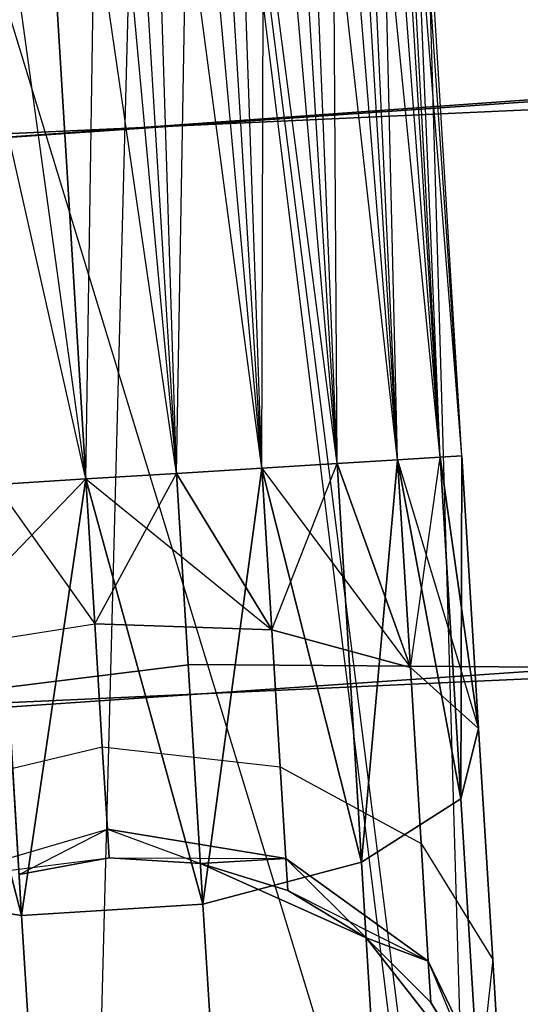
# Model space of a CAD drawing. Extents: x -91 to 91, y -91 to 262.
# Tile 380 of 480: x -4 to -2.68, y 60.95 to 63.55. Entities that reach past the tile are written whole.
import ezdxf

# ---------------------------------------------------------------- set-up
doc = ezdxf.new("R2010")
doc.units = 0
doc.header["$LTSCALE"] = 25.4
doc.layers.get('0').update_dxf_attribs({"linetype": 'CONTINUOUS'})

# ---------------------------------------------------------------- blocks, each defined once
blk = doc.blocks.new('ETE0_STL_1')
at = {"color": 0}
for p, q in [((-2.8358, 62.3973, 169.8871), (-3.3627, 70.0714, 169.653)), ((-2.8933, 62.3937, 169.653), (-3.3627, 70.0714, 169.653)), ((-2.8358, 62.3973, 169.8871), (-3.3627, 70.0714, 169.653)), ((-2.8933, 62.3937, 169.653), (-3.3627, 70.0714, 169.653)), ((-3.0052, 62.3869, 169.4395), (-3.3627, 70.0714, 169.653)), ((-3.0052, 62.3869, 169.4395), (-3.3627, 70.0714, 169.653)), ((-2.8933, 62.3937, 170.3622), (-3.3051, 70.0749, 170.1281)), ((-2.8358, 62.3973, 170.1281), (-3.3051, 70.0749, 170.1281)), ((-2.8933, 62.3937, 170.3622), (-3.3051, 70.0749, 170.1281)), ((-2.8358, 62.3973, 170.1281), (-3.3051, 70.0749, 170.1281)), ((-2.8358, 62.3973, 169.8871), (-3.3051, 70.0749, 170.1281)), ((-2.8358, 62.3973, 169.8871), (-3.3051, 70.0749, 170.1281)), ((-3.5877, 62.3513, 170.9785), (-3.8321, 70.0427, 170.8931)), ((-3.3628, 62.3651, 170.8931), (-3.8321, 70.0427, 170.8931)), ((-3.5877, 62.3513, 170.9785), (-3.8321, 70.0427, 170.8931)), ((-3.3628, 62.3651, 170.8931), (-3.8321, 70.0427, 170.8931)), ((-3.1647, 62.3772, 170.7561), (-3.8321, 70.0427, 170.8931)), ((-3.1647, 62.3772, 170.7561), (-3.8321, 70.0427, 170.8931)), ((-3.0052, 62.3869, 169.4395), (-3.6341, 70.0548, 169.2591)), ((-3.1647, 62.3772, 169.2591), (-3.6341, 70.0548, 169.2591)), ((-3.0052, 62.3869, 169.4395), (-3.6341, 70.0548, 169.2591)), ((-3.1647, 62.3772, 169.2591), (-3.6341, 70.0548, 169.2591)), ((-3.3628, 62.3651, 169.1222), (-3.6341, 70.0548, 169.2591)), ((-3.3628, 62.3651, 169.1222), (-3.6341, 70.0548, 169.2591)), ((-3.1647, 62.3772, 170.7561), (-3.4746, 70.0645, 170.5757)), ((-3.0052, 62.3869, 170.5757), (-3.4746, 70.0645, 170.5757)), ((-3.1647, 62.3772, 170.7561), (-3.4746, 70.0645, 170.5757)), ((-3.0052, 62.3869, 170.5757), (-3.4746, 70.0645, 170.5757)), ((-2.8933, 62.3937, 170.3622), (-3.4746, 70.0645, 170.5757)), ((-2.8933, 62.3937, 170.3622), (-3.4746, 70.0645, 170.5757)), ((-3.3628, 62.3651, 169.1222), (-4.0571, 70.0289, 169.0367)), ((-3.3628, 62.3651, 169.1222), (-4.0571, 70.0289, 169.0367)), ((-3.5877, 62.3513, 169.0367), (-4.0571, 70.0289, 169.0367)), ((-3.5877, 62.3513, 169.0367), (-4.0571, 70.0289, 169.0367)), ((-4.296, 70.0143, 171.0076), (-3.5877, 62.3513, 170.9785)), ((-3.8266, 62.3367, 169.0076), (-4.296, 70.0143, 169.0076)), ((-3.8266, 62.3367, 169.0076), (-4.296, 70.0143, 169.0076)), ((-3.8266, 62.3367, 171.0076), (-4.296, 70.0143, 171.0076)), ((-3.8266, 62.3367, 171.0076), (-4.296, 70.0143, 171.0076)), ((-4.296, 70.0143, 171.0076), (-3.5877, 62.3513, 170.9785)), ((-2.8954, 59.848, 13.5957), (-5.0712, 66.975, 13.0757)), ((-2.8954, 59.848, 13.5957), (-5.0712, 66.975, 13.0757)), ((-3.7559, 66.7754, 12.7401), (-2.8954, 59.848, 13.5957)), ((-3.7559, 66.7754, 12.7401), (-2.8954, 59.848, 13.5957)), ((-3.8279, 59.282, 10.3867), (-3.6515, 66.0325, 9.6081)), ((-3.8279, 59.282, 10.3867), (-3.6515, 66.0325, 9.6081)), ((-2.7926, 59.2632, 10.4303), (-3.6515, 66.0325, 9.6081)), ((-2.7926, 59.2632, 10.4303), (-3.6515, 66.0325, 9.6081)), ((-2.7926, 59.2632, 10.4303), (-2.9907, 66.0307, 9.8605)), ((-2.7926, 59.2632, 10.4303), (-2.9907, 66.0307, 9.8605)), ((-3.8266, 62.3367, 321.0076), (-3.7791, 65.4813, 320.7428)), ((-3.8266, 62.3367, 321.0076), (-3.7791, 65.4813, 320.7428)), ((-3.5877, 62.3513, 320.9785), (-3.7791, 65.4813, 320.7428)), ((-3.5877, 62.3513, 320.9785), (-3.7791, 65.4813, 320.7428)), ((-3.3628, 62.3651, 320.8931), (-3.7791, 65.4813, 320.7428)), ((-3.3628, 62.3651, 320.8931), (-3.7791, 65.4813, 320.7428)), ((-3.8266, 62.3367, 321.0076), (-4.2568, 65.4521, 320.7428)), ((-3.8266, 62.3367, 321.0076), (-4.2568, 65.4521, 320.7428)), ((-3.3628, 62.3651, 320.8931), (-3.3541, 65.474, 320.5228)), ((-3.3628, 62.3651, 320.8931), (-3.3541, 65.474, 320.5228)), ((-3.1647, 62.3772, 320.7561), (-3.3541, 65.474, 320.5228)), ((-3.1647, 62.3772, 320.7561), (-3.3541, 65.474, 320.5228)), ((-3.0052, 62.3869, 320.5757), (-3.3541, 65.474, 320.5228)), ((-3.0052, 62.3869, 320.5757), (-3.3541, 65.474, 320.5228)), ((-3.0052, 62.3869, 320.5757), (-3.0791, 65.4318, 320.1334)), ((-2.8933, 62.3937, 320.3622), (-3.0791, 65.4318, 320.1334)), ((-3.0052, 62.3869, 320.5757), (-3.0791, 65.4318, 320.1334)), ((-2.8933, 62.3937, 320.3622), (-3.0791, 65.4318, 320.1334)), ((-2.8358, 62.3973, 320.1281), (-3.0791, 65.4318, 320.1334)), ((-2.8358, 62.3973, 320.1281), (-3.0791, 65.4318, 320.1334)), ((-2.8358, 62.3973, 319.8871), (-3.0172, 65.3644, 319.6635)), ((-2.8358, 62.3973, 320.1281), (-3.0172, 65.3644, 319.6635)), ((-2.8358, 62.3973, 320.1281), (-3.0172, 65.3644, 319.6635)), ((-2.8358, 62.3973, 319.8871), (-3.0172, 65.3644, 319.6635)), ((-2.8933, 62.3937, 319.653), (-3.0172, 65.3644, 319.6635)), ((-2.8933, 62.3937, 319.653), (-3.0172, 65.3644, 319.6635)), ((-2.8933, 62.3937, 319.653), (-3.1825, 65.2873, 319.2211)), ((-3.0052, 62.3869, 319.4395), (-3.1825, 65.2873, 319.2211)), ((-2.8933, 62.3937, 319.653), (-3.1825, 65.2873, 319.2211)), ((-3.0052, 62.3869, 319.4395), (-3.1825, 65.2873, 319.2211)), ((-3.1647, 62.3772, 319.2591), (-3.1825, 65.2873, 319.2211)), ((-3.1647, 62.3772, 319.2591), (-3.1825, 65.2873, 319.2211)), ((-3.5877, 62.3513, 319.0367), (-3.5372, 65.218, 318.9072)), ((-3.5877, 62.3513, 319.0367), (-3.5372, 65.218, 318.9072)), ((-3.1647, 62.3772, 319.2591), (-3.5372, 65.218, 318.9072)), ((-3.1647, 62.3772, 319.2591), (-3.5372, 65.218, 318.9072)), ((-3.3628, 62.3651, 319.1222), (-3.5372, 65.218, 318.9072)), ((-3.3628, 62.3651, 319.1222), (-3.5372, 65.218, 318.9072)), ((-4, 65.1726, 318.794), (-3.8266, 62.3367, 319.0076)), ((-3.5877, 62.3513, 319.0367), (-4, 65.1726, 318.794)), ((-3.5877, 62.3513, 319.0367), (-4, 65.1726, 318.794)), ((-4, 65.1726, 318.794), (-3.8266, 62.3367, 319.0076)), ((-3.8266, 62.3367, 319.0076), (-4.4649, 65.1613, 318.9072)), ((-3.8266, 62.3367, 319.0076), (-4.4649, 65.1613, 318.9072)), ((-0.3492, 63.499, 158.5), (-8.6345, 62.9102, 158.5)), ((-8.6345, 62.9102, 159.5), (-0.3492, 63.499, 159.5)), ((-0.3492, 63.499, 158.5), (-8.6345, 62.9102, 158.5)), ((-8.6345, 62.9102, 159.5), (-0.3492, 63.499, 159.5)), ((-8.4427, 62.9362, 159.5), (-0.1556, 63.4998, 159.5)), ((-0.1556, 63.4998, 169), (-8.4427, 62.9362, 169)), ((-8.4427, 62.9362, 159.5), (-0.1556, 63.4998, 159.5)), ((-0.1556, 63.4998, 169), (-8.4427, 62.9362, 169)), ((1.2377, 63.4879, 330.5076), (-7.0597, 63.1063, 330.5076)), ((-7.0597, 63.1063, 321.0076), (1.2377, 63.4879, 321.0076)), ((1.2377, 63.4879, 330.5076), (-7.0597, 63.1063, 330.5076)), ((-7.0597, 63.1063, 321.0076), (1.2377, 63.4879, 321.0076)), ((-2.8933, 62.3937, 320.3622), (-3.0052, 62.3869, 320.5757)), ((-3.0052, 62.3869, 319.4395), (-2.8933, 62.3937, 319.653)), ((-2.8933, 62.3937, 320.3622), (-3.0052, 62.3869, 320.5757)), ((-3.0052, 62.3869, 319.4395), (-2.8933, 62.3937, 319.653)), ((-3.0052, 62.3869, 170.5757), (-2.8933, 62.3937, 170.3622)), ((-2.8933, 62.3937, 169.653), (-3.0052, 62.3869, 169.4395)), ((-2.8933, 62.3937, 169.653), (-3.0052, 62.3869, 169.4395)), ((-3.0052, 62.3869, 170.5757), (-2.8933, 62.3937, 170.3622)), ((-2.9717, 61.84, 320.6847), (-2.8933, 62.3937, 320.3622)), ((-2.9717, 61.84, 320.6847), (-2.8933, 62.3937, 320.3622)), ((-2.8358, 62.3973, 320.1281), (-2.8933, 62.3937, 320.3622)), ((-2.8933, 62.3937, 319.653), (-2.8358, 62.3973, 319.8871)), ((-2.8358, 62.3973, 320.1281), (-2.8933, 62.3937, 320.3622)), ((-2.8933, 62.3937, 319.653), (-2.8358, 62.3973, 319.8871)), ((-2.8933, 62.3937, 170.3622), (-2.8358, 62.3973, 170.1281)), ((-2.8358, 62.3973, 169.8871), (-2.8933, 62.3937, 169.653)), ((-2.8358, 62.3973, 169.8871), (-2.8933, 62.3937, 169.653)), ((-2.8933, 62.3937, 170.3622), (-2.8358, 62.3973, 170.1281)), ((-2.7919, 61.6794, 320.2712), (-2.8933, 62.3937, 320.3622)), ((-2.7919, 61.6794, 320.2712), (-2.8933, 62.3937, 320.3622)), ((-2.8383, 61.4944, 319.8322), (-2.8933, 62.3937, 319.653)), ((-2.8383, 61.4944, 319.8322), (-2.8933, 62.3937, 319.653)), ((-2.8933, 62.3937, 169.653), (-2.7919, 61.6794, 169.744)), ((-2.8933, 62.3937, 169.653), (-2.7919, 61.6794, 169.744)), ((-2.8933, 62.3937, 170.3622), (-2.8383, 61.4944, 170.183)), ((-2.8933, 62.3937, 170.3622), (-2.8383, 61.4944, 170.183)), ((-2.8383, 61.4944, 319.8322), (-2.8358, 62.3973, 319.8871)), ((-2.8383, 61.4944, 319.8322), (-2.8358, 62.3973, 319.8871)), ((-2.8358, 62.3973, 170.1281), (-2.8383, 61.4944, 170.183)), ((-2.8358, 62.3973, 170.1281), (-2.8383, 61.4944, 170.183)), ((-2.7919, 61.6794, 320.2712), (-2.8358, 62.3973, 320.1281)), ((-2.7919, 61.6794, 320.2712), (-2.8358, 62.3973, 319.8871)), ((-2.7919, 61.6794, 320.2712), (-2.8358, 62.3973, 320.1281)), ((-2.7919, 61.6794, 320.2712), (-2.8358, 62.3973, 319.8871)), ((-2.8358, 62.3973, 170.1281), (-2.7919, 61.6794, 169.744)), ((-2.8358, 62.3973, 169.8871), (-2.7919, 61.6794, 169.744)), ((-2.8358, 62.3973, 169.8871), (-2.7919, 61.6794, 169.744)), ((-2.8358, 62.3973, 170.1281), (-2.7919, 61.6794, 169.744)), ((-3.3628, 62.3651, 320.8931), (-3.5877, 62.3513, 320.9785)), ((-3.5877, 62.3513, 319.0367), (-3.3628, 62.3651, 319.1222)), ((-3.3628, 62.3651, 320.8931), (-3.5877, 62.3513, 320.9785)), ((-3.5877, 62.3513, 319.0367), (-3.3628, 62.3651, 319.1222)), ((-3.5877, 62.3513, 170.9785), (-3.3628, 62.3651, 170.8931)), ((-3.3628, 62.3651, 169.1222), (-3.5877, 62.3513, 169.0367)), ((-3.3628, 62.3651, 169.1222), (-3.5877, 62.3513, 169.0367)), ((-3.5877, 62.3513, 170.9785), (-3.3628, 62.3651, 170.8931)), ((-3.5184, 61.2165, 319.2628), (-3.3628, 62.3651, 319.1222)), ((-3.5184, 61.2165, 319.2628), (-3.3628, 62.3651, 319.1222)), ((-3.3628, 62.3651, 170.8931), (-3.5184, 61.2165, 170.7524)), ((-3.3628, 62.3651, 170.8931), (-3.5184, 61.2165, 170.7524)), ((-3.1647, 62.3772, 320.7561), (-3.3628, 62.3651, 320.8931)), ((-3.3628, 62.3651, 319.1222), (-3.1647, 62.3772, 319.2591)), ((-3.1647, 62.3772, 320.7561), (-3.3628, 62.3651, 320.8931)), ((-3.3628, 62.3651, 319.1222), (-3.1647, 62.3772, 319.2591)), ((-3.3628, 62.3651, 170.8931), (-3.1647, 62.3772, 170.7561)), ((-3.1647, 62.3772, 169.2591), (-3.3628, 62.3651, 169.1222)), ((-3.1647, 62.3772, 169.2591), (-3.3628, 62.3651, 169.1222)), ((-3.3628, 62.3651, 170.8931), (-3.1647, 62.3772, 170.7561)), ((-3.3367, 61.9393, 320.9779), (-3.3628, 62.3651, 320.8931)), ((-3.3367, 61.9393, 320.9779), (-3.3628, 62.3651, 320.8931)), ((-3.1005, 61.3273, 319.4683), (-3.3628, 62.3651, 319.1222)), ((-3.1005, 61.3273, 319.4683), (-3.3628, 62.3651, 319.1222)), ((-3.3628, 62.3651, 169.1222), (-3.3367, 61.9393, 169.0373)), ((-3.3628, 62.3651, 169.1222), (-3.3367, 61.9393, 169.0373)), ((-3.3628, 62.3651, 169.1222), (-2.9717, 61.84, 169.3306)), ((-3.3628, 62.3651, 169.1222), (-2.9717, 61.84, 169.3306)), ((-3.3628, 62.3651, 170.8931), (-3.1005, 61.3273, 170.5469)), ((-3.3628, 62.3651, 170.8931), (-3.1005, 61.3273, 170.5469)), ((-3.3367, 61.9393, 320.9779), (-3.1647, 62.3772, 320.7561)), ((-3.3367, 61.9393, 320.9779), (-3.1647, 62.3772, 320.7561)), ((-3.0052, 62.3869, 320.5757), (-3.1647, 62.3772, 320.7561)), ((-3.1647, 62.3772, 319.2591), (-3.0052, 62.3869, 319.4395)), ((-3.0052, 62.3869, 320.5757), (-3.1647, 62.3772, 320.7561)), ((-3.1647, 62.3772, 319.2591), (-3.0052, 62.3869, 319.4395)), ((-3.1647, 62.3772, 170.7561), (-3.0052, 62.3869, 170.5757)), ((-3.0052, 62.3869, 169.4395), (-3.1647, 62.3772, 169.2591)), ((-3.0052, 62.3869, 169.4395), (-3.1647, 62.3772, 169.2591)), ((-3.1647, 62.3772, 170.7561), (-3.0052, 62.3869, 170.5757)), ((-2.9717, 61.84, 320.6847), (-3.1647, 62.3772, 320.7561)), ((-2.9717, 61.84, 320.6847), (-3.1647, 62.3772, 320.7561)), ((-3.1005, 61.3273, 319.4683), (-3.1647, 62.3772, 319.2591)), ((-3.1005, 61.3273, 319.4683), (-3.1647, 62.3772, 319.2591)), ((-3.1647, 62.3772, 169.2591), (-2.9717, 61.84, 169.3306)), ((-3.1647, 62.3772, 169.2591), (-2.9717, 61.84, 169.3306)), ((-3.1647, 62.3772, 170.7561), (-3.1005, 61.3273, 170.5469)), ((-3.1647, 62.3772, 170.7561), (-3.1005, 61.3273, 170.5469)), ((-3.1005, 61.3273, 319.4683), (-3.0052, 62.3869, 319.4395)), ((-3.1005, 61.3273, 319.4683), (-3.0052, 62.3869, 319.4395)), ((-3.0052, 62.3869, 170.5757), (-3.1005, 61.3273, 170.5469)), ((-3.0052, 62.3869, 170.5757), (-3.1005, 61.3273, 170.5469)), ((-2.9717, 61.84, 320.6847), (-3.0052, 62.3869, 320.5757)), ((-2.9717, 61.84, 320.6847), (-3.0052, 62.3869, 320.5757)), ((-2.8383, 61.4944, 319.8322), (-3.0052, 62.3869, 319.4395)), ((-2.8383, 61.4944, 319.8322), (-3.0052, 62.3869, 319.4395)), ((-3.0052, 62.3869, 169.4395), (-2.9717, 61.84, 169.3306)), ((-3.0052, 62.3869, 169.4395), (-2.9717, 61.84, 169.3306)), ((-3.0052, 62.3869, 169.4395), (-2.7919, 61.6794, 169.744)), ((-3.0052, 62.3869, 169.4395), (-2.7919, 61.6794, 169.744)), ((-3.0052, 62.3869, 170.5757), (-2.8383, 61.4944, 170.183)), ((-3.0052, 62.3869, 170.5757), (-2.8383, 61.4944, 170.183)), ((-3.5877, 62.3513, 320.9785), (-3.8266, 62.3367, 321.0076)), ((-3.8266, 62.3367, 319.0076), (-3.5877, 62.3513, 319.0367)), ((-3.5877, 62.3513, 320.9785), (-3.8266, 62.3367, 321.0076)), ((-3.8266, 62.3367, 319.0076), (-3.5877, 62.3513, 319.0367)), ((-3.5877, 62.3513, 169.0367), (-3.8266, 62.3367, 169.0076)), ((-3.8266, 62.3367, 171.0076), (-3.5877, 62.3513, 170.9785)), ((-3.5877, 62.3513, 169.0367), (-3.8266, 62.3367, 169.0076)), ((-3.8266, 62.3367, 171.0076), (-3.5877, 62.3513, 170.9785)), ((-3.8033, 61.9547, 321.0837), (-3.5877, 62.3513, 320.9785)), ((-3.8033, 61.9547, 321.0837), (-3.5877, 62.3513, 320.9785)), ((-3.3367, 61.9393, 320.9779), (-3.5877, 62.3513, 320.9785)), ((-3.3367, 61.9393, 320.9779), (-3.5877, 62.3513, 320.9785)), ((-3.5184, 61.2165, 319.2628), (-3.5877, 62.3513, 319.0367)), ((-3.5184, 61.2165, 319.2628), (-3.5877, 62.3513, 319.0367)), ((-3.5877, 62.3513, 169.0367), (-3.3367, 61.9393, 169.0373)), ((-3.5877, 62.3513, 169.0367), (-3.3367, 61.9393, 169.0373)), ((-3.5877, 62.3513, 170.9785), (-3.5184, 61.2165, 170.7524)), ((-3.5877, 62.3513, 170.9785), (-3.5184, 61.2165, 170.7524)), ((-4.2644, 61.8826, 320.9779), (-3.8266, 62.3367, 321.0076)), ((-4.2644, 61.8826, 320.9779), (-3.8266, 62.3367, 321.0076)), ((-4.0655, 62.3221, 319.0367), (-3.8266, 62.3367, 319.0076)), ((-3.8266, 62.3367, 321.0076), (-4.0655, 62.3221, 320.9785)), ((-4.0655, 62.3221, 319.0367), (-3.8266, 62.3367, 319.0076)), ((-3.8266, 62.3367, 321.0076), (-4.0655, 62.3221, 320.9785)), ((-3.8266, 62.3367, 169.0076), (-4.0655, 62.3221, 169.0367)), ((-4.0655, 62.3221, 170.9785), (-3.8266, 62.3367, 171.0076)), ((-4.0655, 62.3221, 170.9785), (-3.8266, 62.3367, 171.0076)), ((-3.8266, 62.3367, 169.0076), (-4.0655, 62.3221, 169.0367)), ((-3.9961, 61.1873, 319.2628), (-4.0655, 62.3221, 319.0367)), ((-3.9961, 61.1873, 319.2628), (-4.0655, 62.3221, 319.0367)), ((-4.0655, 62.3221, 170.9785), (-3.9961, 61.1873, 170.7524)), ((-4.0655, 62.3221, 170.9785), (-3.9961, 61.1873, 170.7524)), ((-4.0655, 62.3221, 169.0367), (-3.8033, 61.9547, 168.9315)), ((-4.0655, 62.3221, 169.0367), (-3.8033, 61.9547, 168.9315)), ((-3.9961, 61.1873, 319.2628), (-3.8266, 62.3367, 319.0076)), ((-3.9961, 61.1873, 319.2628), (-3.8266, 62.3367, 319.0076)), ((-3.8266, 62.3367, 171.0076), (-3.9961, 61.1873, 170.7524)), ((-3.8266, 62.3367, 171.0076), (-3.9961, 61.1873, 170.7524)), ((-3.8266, 62.3367, 321.0076), (-3.8033, 61.9547, 321.0837)), ((-3.5184, 61.2165, 319.2628), (-3.8266, 62.3367, 319.0076)), ((-3.5184, 61.2165, 319.2628), (-3.8266, 62.3367, 319.0076)), ((-3.8266, 62.3367, 321.0076), (-3.8033, 61.9547, 321.0837)), ((-3.8033, 61.9547, 168.9315), (-3.8266, 62.3367, 169.0076)), ((-3.8266, 62.3367, 169.0076), (-3.3367, 61.9393, 169.0373)), ((-3.8266, 62.3367, 169.0076), (-3.3367, 61.9393, 169.0373)), ((-3.8266, 62.3367, 171.0076), (-3.5184, 61.2165, 170.7524)), ((-3.8266, 62.3367, 171.0076), (-3.5184, 61.2165, 170.7524)), ((-3.8033, 61.9547, 168.9315), (-3.8266, 62.3367, 169.0076)), ((-3.9961, 61.1873, 319.2628), (-4.2905, 62.3083, 319.1222)), ((-3.9961, 61.1873, 319.2628), (-4.2905, 62.3083, 319.1222)), ((-4.2905, 62.3083, 170.8931), (-3.9961, 61.1873, 170.7524)), ((-4.2905, 62.3083, 170.8931), (-3.9961, 61.1873, 170.7524)), ((-0.152, 61.9998, 159.5), (-8.2433, 61.4496, 159.5)), ((-8.2433, 61.4496, 169), (-0.152, 61.9998, 169)), ((-8.2433, 61.4496, 169), (-0.152, 61.9998, 169)), ((-0.152, 61.9998, 159.5), (-8.2433, 61.4496, 159.5)), ((-6.8929, 61.6156, 330.5076), (1.2085, 61.9882, 330.5076)), ((1.2085, 61.9882, 321.0076), (-6.8929, 61.6156, 321.0076)), ((1.2085, 61.9882, 321.0076), (-6.8929, 61.6156, 321.0076)), ((-6.8929, 61.6156, 330.5076), (1.2085, 61.9882, 330.5076)), ((-4.2644, 61.8826, 320.9779), (-3.8033, 61.9547, 321.0837)), ((-4.2644, 61.8826, 320.9779), (-3.8033, 61.9547, 321.0837)), ((-4.2644, 61.8826, 169.0373), (-3.8033, 61.9547, 168.9315)), ((-4.2644, 61.8826, 169.0373), (-3.8033, 61.9547, 168.9315)), ((-3.8033, 61.9547, 321.0837), (-3.3367, 61.9393, 320.9779)), ((-3.8033, 61.9547, 321.0837), (-3.7835, 61.6309, 321.3005)), ((-3.8033, 61.9547, 321.0837), (-3.3367, 61.9393, 320.9779)), ((-3.8033, 61.9547, 321.0837), (-3.7835, 61.6309, 321.3005)), ((-3.3367, 61.9393, 169.0373), (-3.8033, 61.9547, 168.9315)), ((-3.7835, 61.6309, 168.7147), (-3.8033, 61.9547, 168.9315)), ((-3.3367, 61.9393, 169.0373), (-3.8033, 61.9547, 168.9315)), ((-3.7835, 61.6309, 168.7147), (-3.8033, 61.9547, 168.9315)), ((-3.3367, 61.9393, 320.9779), (-2.9717, 61.84, 320.6847)), ((-3.3147, 61.5784, 321.2195), (-3.3367, 61.9393, 320.9779)), ((-3.3147, 61.5784, 321.2195), (-3.3367, 61.9393, 320.9779)), ((-3.3367, 61.9393, 320.9779), (-2.9717, 61.84, 320.6847)), ((-2.9717, 61.84, 169.3306), (-3.3367, 61.9393, 169.0373)), ((-3.3367, 61.9393, 169.0373), (-3.3147, 61.5784, 168.7957)), ((-3.3367, 61.9393, 169.0373), (-3.3147, 61.5784, 168.7957)), ((-2.9717, 61.84, 169.3306), (-3.3367, 61.9393, 169.0373)), ((-3.5492, 61.8482, 327.5076), (-11.5916, 60.8559, 327.5076)), ((-11.5916, 60.8559, 328.5076), (-3.5492, 61.8482, 328.5076)), ((-3.5492, 61.8482, 327.5076), (-11.5916, 60.8559, 327.5076)), ((-11.5916, 60.8559, 328.5076), (-3.5492, 61.8482, 328.5076)), ((4.554, 61.7824, 327.5076), (-3.5492, 61.8482, 327.5076)), ((-3.5492, 61.8482, 327.5076), (-3.5492, 61.8482, 328.5076)), ((-3.5492, 61.8482, 328.5076), (4.554, 61.7824, 328.5076)), ((-3.5492, 61.8482, 327.5076), (-3.5492, 61.8482, 328.5076)), ((4.554, 61.7824, 327.5076), (-3.5492, 61.8482, 327.5076)), ((-3.5492, 61.8482, 328.5076), (4.554, 61.7824, 328.5076)), ((-2.9717, 61.84, 320.6847), (-2.7919, 61.6794, 320.2712)), ((-2.9434, 61.3763, 320.9951), (-2.9717, 61.84, 320.6847)), ((-2.9434, 61.3763, 320.9951), (-2.9717, 61.84, 320.6847)), ((-2.9717, 61.84, 320.6847), (-2.7919, 61.6794, 320.2712)), ((-2.7919, 61.6794, 169.744), (-2.9717, 61.84, 169.3306)), ((-2.9717, 61.84, 169.3306), (-2.9434, 61.3763, 169.0201)), ((-2.9717, 61.84, 169.3306), (-2.9434, 61.3763, 169.0201)), ((-2.7919, 61.6794, 169.744), (-2.9717, 61.84, 169.3306)), ((-2.7919, 61.6794, 320.2712), (-2.8383, 61.4944, 319.8322)), ((-2.7919, 61.6794, 320.2712), (-2.8383, 61.4944, 319.8322)), ((-2.8383, 61.4944, 170.183), (-2.7919, 61.6794, 169.744)), ((-2.8383, 61.4944, 170.183), (-2.7919, 61.6794, 169.744)), ((-2.7547, 61.0708, 320.6786), (-2.7919, 61.6794, 320.2712)), ((-2.7547, 61.0708, 320.6786), (-2.7919, 61.6794, 320.2712)), ((-2.7919, 61.6794, 169.744), (-2.7547, 61.0708, 169.3366)), ((-2.7919, 61.6794, 169.744), (-2.7547, 61.0708, 169.3366)), ((-4.2424, 61.5217, 321.2195), (-3.7835, 61.6309, 321.3005)), ((-4.2424, 61.5217, 321.2195), (-3.7835, 61.6309, 321.3005)), ((-4.2424, 61.5217, 168.7957), (-3.7835, 61.6309, 168.7147)), ((-4.2424, 61.5217, 168.7957), (-3.7835, 61.6309, 168.7147)), ((-3.7835, 61.6309, 321.3005), (-3.3147, 61.5784, 321.2195)), ((-3.7835, 61.6309, 321.3005), (-3.7702, 61.4145, 321.6249)), ((-3.7835, 61.6309, 321.3005), (-3.3147, 61.5784, 321.2195)), ((-3.7835, 61.6309, 321.3005), (-3.7702, 61.4145, 321.6249)), ((-3.7702, 61.4145, 168.3903), (-3.7835, 61.6309, 168.7147)), ((-3.7835, 61.6309, 168.7147), (-3.3147, 61.5784, 168.7957)), ((-3.7835, 61.6309, 168.7147), (-3.3147, 61.5784, 168.7957)), ((-3.7702, 61.4145, 168.3903), (-3.7835, 61.6309, 168.7147)), ((-3.3147, 61.5784, 321.2195), (-2.9434, 61.3763, 320.9951)), ((-3.2999, 61.3373, 321.5811), (-3.3147, 61.5784, 321.2195)), ((-3.2999, 61.3373, 321.5811), (-3.3147, 61.5784, 321.2195)), ((-3.3147, 61.5784, 321.2195), (-2.9434, 61.3763, 320.9951)), ((-3.3147, 61.5784, 168.7957), (-3.2999, 61.3373, 168.4341)), ((-3.3147, 61.5784, 168.7957), (-3.2999, 61.3373, 168.4341)), ((-3.3147, 61.5784, 168.7957), (-2.9434, 61.3763, 169.0201)), ((-3.3147, 61.5784, 168.7957), (-2.9434, 61.3763, 169.0201)), ((-2.8383, 61.4944, 319.8322), (-3.1005, 61.3273, 319.4683)), ((-2.8383, 61.4944, 319.8322), (-3.1005, 61.3273, 319.4683)), ((-3.1005, 61.3273, 170.5469), (-2.8383, 61.4944, 170.183)), ((-3.1005, 61.3273, 170.5469), (-2.8383, 61.4944, 170.183)), ((-2.7917, 60.7319, 320.3427), (-2.8383, 61.4944, 319.8322)), ((-2.7917, 60.7319, 320.3427), (-2.8383, 61.4944, 319.8322)), ((-2.8383, 61.4944, 170.183), (-2.7917, 60.7319, 169.6726)), ((-2.8383, 61.4944, 170.183), (-2.7917, 60.7319, 169.6726)), ((-4.2276, 61.2805, 321.5811), (-3.7702, 61.4145, 321.6249)), ((-4.2276, 61.2805, 321.5811), (-3.7702, 61.4145, 321.6249)), ((-4.2276, 61.2805, 168.4341), (-3.7702, 61.4145, 168.3903)), ((-4.2276, 61.2805, 168.4341), (-3.7702, 61.4145, 168.3903)), ((-4.0027, 61.2949, 322.0076), (-3.7702, 61.4145, 321.6249)), ((-4.0027, 61.2949, 322.0076), (-3.7702, 61.4145, 321.6249)), ((-3.2999, 61.3373, 321.5811), (-3.7702, 61.4145, 321.6249)), ((-3.7702, 61.4145, 321.6249), (-3.7656, 61.3386, 322.0076)), ((-3.2999, 61.3373, 321.5811), (-3.7702, 61.4145, 321.6249)), ((-3.7702, 61.4145, 321.6249), (-3.7656, 61.3386, 322.0076)), ((-3.7656, 61.3386, 168.0076), (-3.7702, 61.4145, 168.3903)), ((-3.7702, 61.4145, 168.3903), (-3.5249, 61.3242, 168.0076)), ((-3.7702, 61.4145, 168.3903), (-3.5249, 61.3242, 168.0076)), ((-3.7702, 61.4145, 168.3903), (-3.2999, 61.3373, 168.4341)), ((-3.7702, 61.4145, 168.3903), (-3.2999, 61.3373, 168.4341)), ((-3.7656, 61.3386, 168.0076), (-3.7702, 61.4145, 168.3903)), ((-2.9434, 61.3763, 320.9951), (-2.7547, 61.0708, 320.6786)), ((-2.9244, 61.0664, 321.4596), (-2.9434, 61.3763, 320.9951)), ((-2.9244, 61.0664, 321.4596), (-2.9434, 61.3763, 320.9951)), ((-2.9434, 61.3763, 320.9951), (-2.7547, 61.0708, 320.6786)), ((-2.9434, 61.3763, 169.0201), (-2.9244, 61.0664, 168.5556)), ((-2.9434, 61.3763, 169.0201), (-2.9244, 61.0664, 168.5556)), ((-2.9434, 61.3763, 169.0201), (-2.7547, 61.0708, 169.3366)), ((-2.9434, 61.3763, 169.0201), (-2.7547, 61.0708, 169.3366)), ((-4.2276, 61.2805, 168.4341), (-3.7656, 61.3386, 168.0076)), ((-4.2276, 61.2805, 168.4341), (-3.7656, 61.3386, 168.0076)), ((-3.7656, 61.3386, 327.5076), (-4.0027, 61.2949, 327.5076)), ((-4.0027, 61.2949, 163.5076), (-3.7656, 61.3386, 163.5076)), ((-3.7656, 61.3386, 322.0076), (-4.0027, 61.2949, 322.0076)), ((-3.7656, 61.3386, 327.5076), (-4.0027, 61.2949, 327.5076)), ((-3.7656, 61.3386, 322.0076), (-4.0027, 61.2949, 322.0076)), ((-3.7656, 61.3386, 168.0076), (-4.0027, 61.2949, 168.0076)), ((-3.7656, 61.3386, 168.0076), (-4.0027, 61.2949, 168.0076)), ((-4.0027, 61.2949, 163.5076), (-3.7656, 61.3386, 163.5076)), ((-3.5249, 61.3242, 327.5076), (-3.7656, 61.3386, 327.5076)), ((-3.7656, 61.3386, 163.5076), (-3.5249, 61.3242, 163.5076)), ((-3.5249, 61.3242, 322.0076), (-3.7656, 61.3386, 322.0076)), ((-3.7656, 61.3386, 322.0076), (-3.7656, 61.3386, 327.5076)), ((-3.5249, 61.3242, 327.5076), (-3.7656, 61.3386, 327.5076)), ((-3.7656, 61.3386, 322.0076), (-3.7656, 61.3386, 327.5076)), ((-3.7656, 61.3386, 322.0076), (-3.2999, 61.3373, 321.5811)), ((-3.5249, 61.3242, 322.0076), (-3.7656, 61.3386, 322.0076)), ((-3.7656, 61.3386, 322.0076), (-3.2999, 61.3373, 321.5811)), ((-3.5249, 61.3242, 168.0076), (-3.7656, 61.3386, 168.0076)), ((-3.7656, 61.3386, 168.0076), (-3.7656, 61.3386, 163.5076)), ((-3.7656, 61.3386, 168.0076), (-3.7656, 61.3386, 163.5076)), ((-3.5249, 61.3242, 168.0076), (-3.7656, 61.3386, 168.0076)), ((-3.7656, 61.3386, 163.5076), (-3.5249, 61.3242, 163.5076)), ((-3.5249, 61.3242, 322.0076), (-3.2999, 61.3373, 321.5811)), ((-3.5249, 61.3242, 322.0076), (-3.2999, 61.3373, 321.5811)), ((-3.2999, 61.3373, 168.4341), (-3.5249, 61.3242, 168.0076)), ((-3.2999, 61.3373, 168.4341), (-3.5249, 61.3242, 168.0076)), ((-3.2947, 61.2526, 322.0076), (-3.2999, 61.3373, 321.5811)), ((-3.2947, 61.2526, 322.0076), (-3.2999, 61.3373, 321.5811)), ((-2.9244, 61.0664, 321.4596), (-3.2999, 61.3373, 321.5811)), ((-2.9244, 61.0664, 321.4596), (-3.2999, 61.3373, 321.5811)), ((-3.2999, 61.3373, 168.4341), (-3.2947, 61.2526, 168.0076)), ((-3.2999, 61.3373, 168.4341), (-3.2947, 61.2526, 168.0076)), ((-3.2999, 61.3373, 168.4341), (-3.0884, 61.128, 168.0076)), ((-3.2999, 61.3373, 168.4341), (-3.0884, 61.128, 168.0076)), ((-3.2999, 61.3373, 168.4341), (-2.9244, 61.0664, 168.5556)), ((-3.2999, 61.3373, 168.4341), (-2.9244, 61.0664, 168.5556)), ((-3.0884, 61.128, 327.5076), (-3.5249, 61.3242, 327.5076)), ((-3.5249, 61.3242, 163.5076), (-3.0884, 61.128, 163.5076)), ((-3.2947, 61.2526, 322.0076), (-3.5249, 61.3242, 327.5076)), ((-3.0884, 61.128, 327.5076), (-3.5249, 61.3242, 327.5076)), ((-3.2947, 61.2526, 322.0076), (-3.5249, 61.3242, 327.5076)), ((-3.2947, 61.2526, 322.0076), (-3.5249, 61.3242, 322.0076)), ((-3.5249, 61.3242, 322.0076), (-3.5249, 61.3242, 327.5076)), ((-3.5249, 61.3242, 322.0076), (-3.5249, 61.3242, 327.5076)), ((-3.2947, 61.2526, 322.0076), (-3.5249, 61.3242, 322.0076)), ((-3.2947, 61.2526, 168.0076), (-3.5249, 61.3242, 168.0076)), ((-3.5249, 61.3242, 163.5076), (-3.2947, 61.2526, 168.0076)), ((-3.5249, 61.3242, 163.5076), (-3.0884, 61.128, 163.5076)), ((-3.5249, 61.3242, 168.0076), (-3.5249, 61.3242, 163.5076)), ((-3.5249, 61.3242, 168.0076), (-3.5249, 61.3242, 163.5076)), ((-3.2947, 61.2526, 168.0076), (-3.5249, 61.3242, 168.0076)), ((-3.5249, 61.3242, 163.5076), (-3.2947, 61.2526, 168.0076)), ((-3.1005, 61.3273, 319.4683), (-3.5184, 61.2165, 319.2628)), ((-3.1005, 61.3273, 319.4683), (-3.5184, 61.2165, 319.2628)), ((-3.5184, 61.2165, 170.7524), (-3.1005, 61.3273, 170.5469)), ((-3.5184, 61.2165, 170.7524), (-3.1005, 61.3273, 170.5469)), ((-3.0461, 60.4373, 320.0641), (-3.1005, 61.3273, 319.4683)), ((-3.0461, 60.4373, 320.0641), (-3.1005, 61.3273, 319.4683)), ((-3.1005, 61.3273, 170.5469), (-3.0461, 60.4373, 169.9511)), ((-3.1005, 61.3273, 170.5469), (-3.0461, 60.4373, 169.9511)), ((-3.0884, 61.128, 322.0076), (-3.2947, 61.2526, 322.0076)), ((-3.2947, 61.2526, 322.0076), (-3.0884, 61.128, 327.5076)), ((-3.2947, 61.2526, 322.0076), (-3.0884, 61.128, 327.5076)), ((-3.2947, 61.2526, 322.0076), (-2.9244, 61.0664, 321.4596)), ((-3.0884, 61.128, 322.0076), (-3.2947, 61.2526, 322.0076)), ((-3.2947, 61.2526, 322.0076), (-2.9244, 61.0664, 321.4596)), ((-3.0884, 61.128, 168.0076), (-3.2947, 61.2526, 168.0076)), ((-3.2947, 61.2526, 168.0076), (-3.0884, 61.128, 163.5076)), ((-3.2947, 61.2526, 168.0076), (-3.0884, 61.128, 163.5076)), ((-3.0884, 61.128, 168.0076), (-3.2947, 61.2526, 168.0076)), ((-3.9961, 61.1873, 319.2628), (-4.4243, 61.2464, 319.4683)), ((-3.9961, 61.1873, 319.2628), (-4.4243, 61.2464, 319.4683)), ((-4.4243, 61.2464, 170.5469), (-3.9961, 61.1873, 170.7524)), ((-4.4243, 61.2464, 170.5469), (-3.9961, 61.1873, 170.7524)), ((-3.5184, 61.2165, 319.2628), (-3.9961, 61.1873, 319.2628)), ((-3.5184, 61.2165, 319.2628), (-3.9961, 61.1873, 319.2628)), ((-3.9961, 61.1873, 170.7524), (-3.5184, 61.2165, 170.7524)), ((-3.9961, 61.1873, 170.7524), (-3.5184, 61.2165, 170.7524)), ((-3.4595, 60.2544, 319.9068), (-3.5184, 61.2165, 319.2628)), ((-3.4595, 60.2544, 319.9068), (-3.5184, 61.2165, 319.2628)), ((-3.5184, 61.2165, 170.7524), (-3.4595, 60.2544, 170.1084)), ((-3.5184, 61.2165, 170.7524), (-3.4595, 60.2544, 170.1084)), ((-3.9373, 60.2252, 319.9068), (-3.9961, 61.1873, 319.2628)), ((-3.9373, 60.2252, 319.9068), (-3.9961, 61.1873, 319.2628)), ((-3.9961, 61.1873, 170.7524), (-3.9373, 60.2252, 170.1084)), ((-3.9961, 61.1873, 170.7524), (-3.9373, 60.2252, 170.1084)), ((-2.7929, 60.7514, 327.5076), (-3.0884, 61.128, 327.5076)), ((-3.0884, 61.128, 163.5076), (-2.7929, 60.7514, 163.5076)), ((-2.9178, 60.9576, 322.0076), (-3.0884, 61.128, 327.5076)), ((-2.7929, 60.7514, 327.5076), (-3.0884, 61.128, 327.5076)), ((-2.9178, 60.9576, 322.0076), (-3.0884, 61.128, 322.0076)), ((-3.0884, 61.128, 322.0076), (-3.0884, 61.128, 327.5076)), ((-2.9178, 60.9576, 322.0076), (-3.0884, 61.128, 327.5076)), ((-3.0884, 61.128, 322.0076), (-3.0884, 61.128, 327.5076)), ((-3.0884, 61.128, 322.0076), (-2.9244, 61.0664, 321.4596)), ((-3.0884, 61.128, 322.0076), (-2.9244, 61.0664, 321.4596)), ((-2.9178, 60.9576, 322.0076), (-3.0884, 61.128, 322.0076)), ((-2.9244, 61.0664, 168.5556), (-3.0884, 61.128, 168.0076)), ((-2.9244, 61.0664, 168.5556), (-3.0884, 61.128, 168.0076)), ((-2.9178, 60.9576, 168.0076), (-3.0884, 61.128, 168.0076)), ((-3.0884, 61.128, 163.5076), (-2.9178, 60.9576, 168.0076)), ((-3.0884, 61.128, 163.5076), (-2.7929, 60.7514, 163.5076)), ((-3.0884, 61.128, 168.0076), (-3.0884, 61.128, 163.5076)), ((-3.0884, 61.128, 168.0076), (-3.0884, 61.128, 163.5076)), ((-2.9178, 60.9576, 168.0076), (-3.0884, 61.128, 168.0076)), ((-3.0884, 61.128, 163.5076), (-2.9178, 60.9576, 168.0076)), ((-2.7547, 61.0708, 320.6786), (-2.7917, 60.7319, 320.3427)), ((-2.7547, 61.0708, 320.6786), (-2.7917, 60.7319, 320.3427)), ((-2.7547, 61.0708, 169.3366), (-2.7917, 60.7319, 169.6726)), ((-2.7547, 61.0708, 169.3366), (-2.7917, 60.7319, 169.6726)), ((-2.7298, 60.6641, 321.2884), (-2.7547, 61.0708, 320.6786)), ((-2.7298, 60.6641, 321.2884), (-2.7547, 61.0708, 320.6786)), ((-2.7547, 61.0708, 169.3366), (-2.7298, 60.6641, 168.7269)), ((-2.7547, 61.0708, 169.3366), (-2.7298, 60.6641, 168.7269)), ((-2.9178, 60.9576, 322.0076), (-2.9244, 61.0664, 321.4596)), ((-2.9178, 60.9576, 322.0076), (-2.9244, 61.0664, 321.4596)), ((-2.7298, 60.6641, 321.2884), (-2.9244, 61.0664, 321.4596)), ((-2.7298, 60.6641, 321.2884), (-2.9244, 61.0664, 321.4596)), ((-2.9244, 61.0664, 168.5556), (-2.9178, 60.9576, 168.0076)), ((-2.9244, 61.0664, 168.5556), (-2.9178, 60.9576, 168.0076)), ((-2.9244, 61.0664, 168.5556), (-2.7929, 60.7514, 168.0076)), ((-2.9244, 61.0664, 168.5556), (-2.7929, 60.7514, 168.0076)), ((-2.9244, 61.0664, 168.5556), (-2.7298, 60.6641, 168.7269)), ((-2.9244, 61.0664, 168.5556), (-2.7298, 60.6641, 168.7269)), ((-2.7929, 60.7514, 322.0076), (-2.9178, 60.9576, 322.0076)), ((-2.9178, 60.9576, 322.0076), (-2.7929, 60.7514, 327.5076)), ((-2.9178, 60.9576, 322.0076), (-2.7929, 60.7514, 327.5076)), ((-2.9178, 60.9576, 322.0076), (-2.7298, 60.6641, 321.2884)), ((-2.9178, 60.9576, 322.0076), (-2.7298, 60.6641, 321.2884)), ((-2.7929, 60.7514, 322.0076), (-2.9178, 60.9576, 322.0076)), ((-2.7929, 60.7514, 168.0076), (-2.9178, 60.9576, 168.0076)), ((-2.9178, 60.9576, 168.0076), (-2.7929, 60.7514, 163.5076)), ((-2.9178, 60.9576, 168.0076), (-2.7929, 60.7514, 163.5076)), ((-2.7929, 60.7514, 168.0076), (-2.9178, 60.9576, 168.0076))]:
    blk.add_line(p, q, dxfattribs=at)

msp = doc.modelspace()

# ---------------------------------------------------------------- block references
at = {"color": 253}
msp.add_blockref('ETE0_STL_1', (0, 0), dxfattribs=at)

doc.saveas('drawing.dxf')
